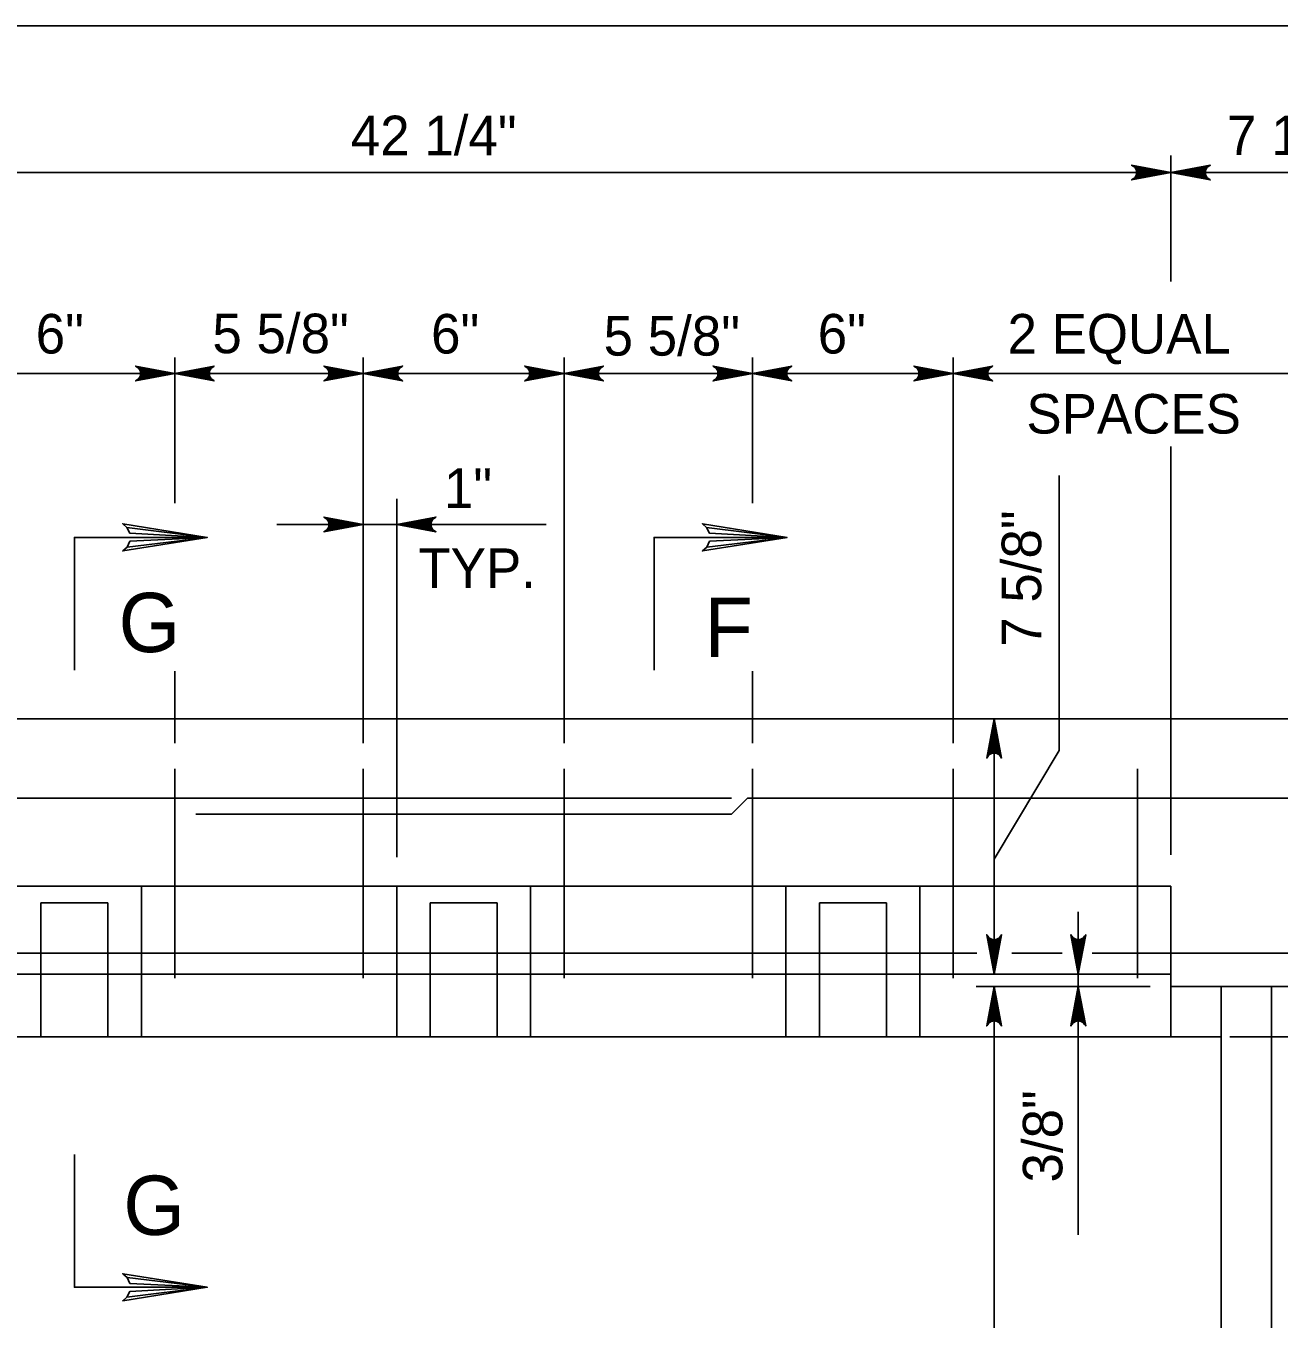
# Model space of a CAD drawing. Extents: x 2087776 to 2104538, y 970919 to 982612.
# Drawn here: x 2096486.8 to 2096798.7, y 974445.9 to 974767.8 of the extents above; entities that cross this region are included whole.
import ezdxf

# ---------------------------------------------------------------- set-up
doc = ezdxf.new("R2010")
doc.units = 0
doc.layers.add('1', color=7, linetype='Continuous')

msp = doc.modelspace()

# ---------------------------------------------------------------- linework, layer by layer
at = {"layer": '1'}
for p, q in [((2096771.77, 974704.15), (2096771.77, 974735.49)), ((2096357.18, 974731.24), (2096834.27, 974731.24)), ((2096523.86, 974649), (2096523.86, 974685.23)), ((2096570.74, 974589.22), (2096570.74, 974685.23)), ((2096620.73, 974589.22), (2096620.73, 974685.23)), ((2096667.61, 974649), (2096667.61, 974685.23)), ((2096717.6, 974589.22), (2096717.6, 974685.23)), ((2096382.21, 974681.24), (2097070.78, 974681.24)), ((2096771.77, 974561.42), (2096771.77, 974663.06)), ((2096743.93, 974655.87), (2096743.93, 974587.44)), ((2096579.07, 974560.88), (2096579.07, 974650.08)), ((2096549.25, 974643.68), (2096616.29, 974643.68)), ((2096523.86, 974589.22), (2096523.86, 974607.14)), ((2096667.61, 974589.22), (2096667.61, 974607.14)), ((2096357.18, 974595.33), (2096834.27, 974595.33)), ((2096727.77, 974595.33), (2096727.77, 974531.78)), ((2096743.93, 974587.44), (2096727.77, 974560.35)), ((2096523.86, 974530.74), (2096523.86, 974582.83)), ((2096570.74, 974530.74), (2096570.74, 974582.83)), ((2096620.73, 974530.74), (2096620.73, 974582.83)), ((2096667.61, 974530.74), (2096667.61, 974582.83)), ((2096717.6, 974530.74), (2096717.6, 974582.83)), ((2096763.43, 974530.74), (2096763.43, 974582.83)), ((2096376.97, 974575.54), (2096662.39, 974575.54)), ((2096662.39, 974571.54), (2096666.39, 974575.54)), ((2096666.39, 974575.54), (2096814.48, 974575.54)), ((2096529.05, 974571.54), (2096662.39, 974571.54)), ((2096419.68, 974553.66), (2096771.77, 974553.66)), ((2096515.53, 974553.66), (2096515.53, 974531.78)), ((2096579.07, 974553.66), (2096579.07, 974531.78)), ((2096612.4, 974553.66), (2096612.4, 974531.78)), ((2096675.94, 974553.66), (2096675.94, 974531.78)), ((2096709.27, 974553.66), (2096709.27, 974531.78)), ((2096771.77, 974553.66), (2096771.77, 974531.78)), ((2096490.53, 974549.49), (2096507.19, 974549.49)), ((2096490.53, 974531.78), (2096490.53, 974549.49)), ((2096507.19, 974531.78), (2096507.19, 974549.49)), ((2096587.4, 974549.49), (2096604.06, 974549.49)), ((2096587.4, 974531.78), (2096587.4, 974549.49)), ((2096604.06, 974531.78), (2096604.06, 974549.49)), ((2096684.27, 974549.49), (2096700.93, 974549.49)), ((2096684.27, 974531.78), (2096684.27, 974549.49)), ((2096700.93, 974531.78), (2096700.93, 974549.49)), ((2096748.71, 974547.27), (2096748.71, 974466.9)), ((2096357.18, 974536.99), (2096723.43, 974536.99)), ((2096732.2, 974536.99), (2096744.67, 974536.99)), ((2096752.13, 974536.99), (2096834.27, 974536.99)), ((2096419.68, 974531.78), (2096771.77, 974531.78)), ((2096490.53, 974516.16), (2096490.53, 974531.78)), ((2096507.19, 974516.16), (2096507.19, 974531.78)), ((2096515.53, 974516.16), (2096515.53, 974531.78)), ((2096579.07, 974516.16), (2096579.07, 974531.78)), ((2096587.4, 974516.16), (2096587.4, 974531.78)), ((2096604.06, 974516.16), (2096604.06, 974531.78)), ((2096612.4, 974516.16), (2096612.4, 974531.78)), ((2096675.94, 974516.16), (2096675.94, 974531.78)), ((2096684.27, 974516.16), (2096684.27, 974531.78)), ((2096700.93, 974516.16), (2096700.93, 974531.78)), ((2096709.27, 974516.16), (2096709.27, 974531.78)), ((2096771.77, 974531.78), (2096771.77, 974516.16)), ((2096723.27, 974528.66), (2096766.63, 974528.66)), ((2096727.77, 974528.66), (2096727.77, 974303.66)), ((2096771.77, 974528.66), (2096834.27, 974528.66)), ((2096784.27, 974528.66), (2096784.27, 974316.16)), ((2096796.77, 974528.66), (2096796.77, 974303.66)), ((2096407.18, 974516.16), (2096784.27, 974516.16)), ((2096786.43, 974516.16), (2096961.04, 974516.16))]:
    msp.add_line(p, q, dxfattribs=at)
for points in [[(2098759.93, 972917.37), (2098759.93, 974767.76), (2096181.19, 974767.76), (2096181.19, 972917.37), (2098759.93, 972917.37), (2098759.93, 973003.85), (2098103.76, 973003.85), (2098103.76, 973216.04), (2098759.93, 973216.04), (2098759.93, 973311.07), (2098103.76, 973311.07), (2098103.76, 972917.37), (2098362.29, 972917.37), (2098362.29, 973003.85), (2098362.29, 972917.37), (2098614.92, 972917.37), (2098614.92, 973003.85), (2098614.92, 972963.44), (2098759.93, 972963.44)], [(2096771.77, 974731.24), (2096761.98, 974729.41), (2096762.36, 974729.67), (2096762.74, 974729.93), (2096762.93, 974730.26), (2096763.13, 974730.59), (2096763.18, 974730.91), (2096763.24, 974731.24), (2096763.18, 974731.57), (2096763.13, 974731.9), (2096762.93, 974732.23), (2096762.74, 974732.56), (2096762.36, 974732.82), (2096761.98, 974733.08), (2096771.77, 974731.24), (2096762.36, 974732.82), (2096762.74, 974732.56), (2096771.77, 974731.24), (2096762.93, 974732.23), (2096763.13, 974731.9), (2096771.77, 974731.24), (2096763.18, 974731.57), (2096763.24, 974731.24), (2096771.77, 974731.24), (2096763.18, 974730.91), (2096763.13, 974730.59), (2096771.77, 974731.24), (2096762.93, 974730.26), (2096762.74, 974729.93), (2096771.77, 974731.24), (2096762.36, 974729.67)], [(2096771.77, 974731.24), (2096781.55, 974733.08), (2096781.18, 974732.82), (2096780.8, 974732.56), (2096780.61, 974732.23), (2096780.41, 974731.9), (2096780.36, 974731.57), (2096780.3, 974731.24), (2096780.36, 974730.91), (2096780.41, 974730.59), (2096780.61, 974730.26), (2096780.8, 974729.93), (2096781.18, 974729.67), (2096781.55, 974729.41), (2096771.77, 974731.24), (2096781.18, 974729.67), (2096780.8, 974729.93), (2096771.77, 974731.24), (2096780.61, 974730.26), (2096780.41, 974730.59), (2096771.77, 974731.24), (2096780.36, 974730.91), (2096780.3, 974731.24), (2096771.77, 974731.24), (2096780.36, 974731.57), (2096780.41, 974731.9), (2096771.77, 974731.24), (2096780.61, 974732.23), (2096780.8, 974732.56), (2096771.77, 974731.24), (2096781.18, 974732.82)], [(2096523.86, 974681.24), (2096514.07, 974679.41), (2096514.45, 974679.67), (2096514.83, 974679.93), (2096515.02, 974680.26), (2096515.22, 974680.59), (2096515.27, 974680.91), (2096515.33, 974681.24), (2096515.27, 974681.57), (2096515.22, 974681.9), (2096515.02, 974682.23), (2096514.83, 974682.56), (2096514.45, 974682.82), (2096514.07, 974683.08), (2096523.86, 974681.24), (2096514.45, 974682.82), (2096514.83, 974682.56), (2096523.86, 974681.24), (2096515.02, 974682.23), (2096515.22, 974681.9), (2096523.86, 974681.24), (2096515.27, 974681.57), (2096515.33, 974681.24), (2096523.86, 974681.24), (2096515.27, 974680.91), (2096515.22, 974680.59), (2096523.86, 974681.24), (2096515.02, 974680.26), (2096514.83, 974679.93), (2096523.86, 974681.24), (2096514.45, 974679.67)], [(2096523.86, 974681.24), (2096533.64, 974683.08), (2096533.27, 974682.82), (2096532.89, 974682.56), (2096532.7, 974682.23), (2096532.5, 974681.9), (2096532.45, 974681.57), (2096532.39, 974681.24), (2096532.45, 974680.91), (2096532.5, 974680.59), (2096532.7, 974680.26), (2096532.89, 974679.93), (2096533.27, 974679.67), (2096533.64, 974679.41), (2096523.86, 974681.24), (2096533.27, 974679.67), (2096532.89, 974679.93), (2096523.86, 974681.24), (2096532.7, 974680.26), (2096532.5, 974680.59), (2096523.86, 974681.24), (2096532.45, 974680.91), (2096532.39, 974681.24), (2096523.86, 974681.24), (2096532.45, 974681.57), (2096532.5, 974681.9), (2096523.86, 974681.24), (2096532.7, 974682.23), (2096532.89, 974682.56), (2096523.86, 974681.24), (2096533.27, 974682.82)], [(2096570.74, 974681.24), (2096560.95, 974679.41), (2096561.33, 974679.67), (2096561.71, 974679.93), (2096561.9, 974680.26), (2096562.1, 974680.59), (2096562.15, 974680.91), (2096562.21, 974681.24), (2096562.15, 974681.57), (2096562.1, 974681.9), (2096561.9, 974682.23), (2096561.71, 974682.56), (2096561.33, 974682.82), (2096560.95, 974683.08), (2096570.74, 974681.24), (2096561.33, 974682.82), (2096561.71, 974682.56), (2096570.74, 974681.24), (2096561.9, 974682.23), (2096562.1, 974681.9), (2096570.74, 974681.24), (2096562.15, 974681.57), (2096562.21, 974681.24), (2096570.74, 974681.24), (2096562.15, 974680.91), (2096562.1, 974680.59), (2096570.74, 974681.24), (2096561.9, 974680.26), (2096561.71, 974679.93), (2096570.74, 974681.24), (2096561.33, 974679.67)], [(2096570.74, 974681.24), (2096580.52, 974683.08), (2096580.15, 974682.82), (2096579.77, 974682.56), (2096579.58, 974682.23), (2096579.38, 974681.9), (2096579.33, 974681.57), (2096579.27, 974681.24), (2096579.33, 974680.91), (2096579.38, 974680.59), (2096579.58, 974680.26), (2096579.77, 974679.93), (2096580.15, 974679.67), (2096580.52, 974679.41), (2096570.74, 974681.24), (2096580.15, 974679.67), (2096579.77, 974679.93), (2096570.74, 974681.24), (2096579.58, 974680.26), (2096579.38, 974680.59), (2096570.74, 974681.24), (2096579.33, 974680.91), (2096579.27, 974681.24), (2096570.74, 974681.24), (2096579.33, 974681.57), (2096579.38, 974681.9), (2096570.74, 974681.24), (2096579.58, 974682.23), (2096579.77, 974682.56), (2096570.74, 974681.24), (2096580.15, 974682.82)], [(2096620.73, 974681.24), (2096610.94, 974679.41), (2096611.32, 974679.67), (2096611.7, 974679.93), (2096611.89, 974680.26), (2096612.09, 974680.59), (2096612.14, 974680.91), (2096612.2, 974681.24), (2096612.14, 974681.57), (2096612.09, 974681.9), (2096611.89, 974682.23), (2096611.7, 974682.56), (2096611.32, 974682.82), (2096610.94, 974683.08), (2096620.73, 974681.24), (2096611.32, 974682.82), (2096611.7, 974682.56), (2096620.73, 974681.24), (2096611.89, 974682.23), (2096612.09, 974681.9), (2096620.73, 974681.24), (2096612.14, 974681.57), (2096612.2, 974681.24), (2096620.73, 974681.24), (2096612.14, 974680.91), (2096612.09, 974680.59), (2096620.73, 974681.24), (2096611.89, 974680.26), (2096611.7, 974679.93), (2096620.73, 974681.24), (2096611.32, 974679.67)], [(2096620.73, 974681.24), (2096630.51, 974683.08), (2096630.14, 974682.82), (2096629.76, 974682.56), (2096629.57, 974682.23), (2096629.37, 974681.9), (2096629.32, 974681.57), (2096629.26, 974681.24), (2096629.32, 974680.91), (2096629.37, 974680.59), (2096629.57, 974680.26), (2096629.76, 974679.93), (2096630.14, 974679.67), (2096630.51, 974679.41), (2096620.73, 974681.24), (2096630.14, 974679.67), (2096629.76, 974679.93), (2096620.73, 974681.24), (2096629.57, 974680.26), (2096629.37, 974680.59), (2096620.73, 974681.24), (2096629.32, 974680.91), (2096629.26, 974681.24), (2096620.73, 974681.24), (2096629.32, 974681.57), (2096629.37, 974681.9), (2096620.73, 974681.24), (2096629.57, 974682.23), (2096629.76, 974682.56), (2096620.73, 974681.24), (2096630.14, 974682.82)], [(2096667.61, 974681.24), (2096657.82, 974679.41), (2096658.2, 974679.67), (2096658.58, 974679.93), (2096658.77, 974680.26), (2096658.97, 974680.59), (2096659.02, 974680.91), (2096659.08, 974681.24), (2096659.02, 974681.57), (2096658.97, 974681.9), (2096658.77, 974682.23), (2096658.58, 974682.56), (2096658.2, 974682.82), (2096657.82, 974683.08), (2096667.61, 974681.24), (2096658.2, 974682.82), (2096658.58, 974682.56), (2096667.61, 974681.24), (2096658.77, 974682.23), (2096658.97, 974681.9), (2096667.61, 974681.24), (2096659.02, 974681.57), (2096659.08, 974681.24), (2096667.61, 974681.24), (2096659.02, 974680.91), (2096658.97, 974680.59), (2096667.61, 974681.24), (2096658.77, 974680.26), (2096658.58, 974679.93), (2096667.61, 974681.24), (2096658.2, 974679.67)], [(2096667.61, 974681.24), (2096677.39, 974683.08), (2096677.02, 974682.82), (2096676.64, 974682.56), (2096676.45, 974682.23), (2096676.25, 974681.9), (2096676.2, 974681.57), (2096676.14, 974681.24), (2096676.2, 974680.91), (2096676.25, 974680.59), (2096676.45, 974680.26), (2096676.64, 974679.93), (2096677.02, 974679.67), (2096677.39, 974679.41), (2096667.61, 974681.24), (2096677.02, 974679.67), (2096676.64, 974679.93), (2096667.61, 974681.24), (2096676.45, 974680.26), (2096676.25, 974680.59), (2096667.61, 974681.24), (2096676.2, 974680.91), (2096676.14, 974681.24), (2096667.61, 974681.24), (2096676.2, 974681.57), (2096676.25, 974681.9), (2096667.61, 974681.24), (2096676.45, 974682.23), (2096676.64, 974682.56), (2096667.61, 974681.24), (2096677.02, 974682.82)], [(2096717.6, 974681.24), (2096707.81, 974679.41), (2096708.19, 974679.67), (2096708.57, 974679.93), (2096708.76, 974680.26), (2096708.96, 974680.59), (2096709.01, 974680.91), (2096709.07, 974681.24), (2096709.01, 974681.57), (2096708.96, 974681.9), (2096708.76, 974682.23), (2096708.57, 974682.56), (2096708.19, 974682.82), (2096707.81, 974683.08), (2096717.6, 974681.24), (2096708.19, 974682.82), (2096708.57, 974682.56), (2096717.6, 974681.24), (2096708.76, 974682.23), (2096708.96, 974681.9), (2096717.6, 974681.24), (2096709.01, 974681.57), (2096709.07, 974681.24), (2096717.6, 974681.24), (2096709.01, 974680.91), (2096708.96, 974680.59), (2096717.6, 974681.24), (2096708.76, 974680.26), (2096708.57, 974679.93), (2096717.6, 974681.24), (2096708.19, 974679.67)], [(2096717.6, 974681.24), (2096727.38, 974683.08), (2096727.01, 974682.82), (2096726.63, 974682.56), (2096726.44, 974682.23), (2096726.24, 974681.9), (2096726.19, 974681.57), (2096726.13, 974681.24), (2096726.19, 974680.91), (2096726.24, 974680.59), (2096726.44, 974680.26), (2096726.63, 974679.93), (2096727.01, 974679.67), (2096727.38, 974679.41), (2096717.6, 974681.24), (2096727.01, 974679.67), (2096726.63, 974679.93), (2096717.6, 974681.24), (2096726.44, 974680.26), (2096726.24, 974680.59), (2096717.6, 974681.24), (2096726.19, 974680.91), (2096726.13, 974681.24), (2096717.6, 974681.24), (2096726.19, 974681.57), (2096726.24, 974681.9), (2096717.6, 974681.24), (2096726.44, 974682.23), (2096726.63, 974682.56), (2096717.6, 974681.24), (2096727.01, 974682.82)], [(2096511.91, 974642.95), (2096512.66, 974641.5), (2096531.93, 974640.44), (2096511.91, 974642.95), (2096510.89, 974643.83), (2096531.93, 974640.44), (2096512.67, 974639.48), (2096511.97, 974638.05), (2096531.93, 974640.44), (2096510.89, 974637.1), (2096511.97, 974638.05)], [(2096570.74, 974643.68), (2096560.95, 974641.84), (2096561.33, 974642.1), (2096561.71, 974642.37), (2096561.9, 974642.69), (2096562.1, 974643.02), (2096562.15, 974643.35), (2096562.21, 974643.68), (2096562.15, 974644.01), (2096562.1, 974644.33), (2096561.9, 974644.66), (2096561.71, 974644.99), (2096561.33, 974645.25), (2096560.95, 974645.51), (2096570.74, 974643.68), (2096561.33, 974645.25), (2096561.71, 974644.99), (2096570.74, 974643.68), (2096561.9, 974644.66), (2096562.1, 974644.33), (2096570.74, 974643.68), (2096562.15, 974644.01), (2096562.21, 974643.68), (2096570.74, 974643.68), (2096562.15, 974643.35), (2096562.1, 974643.02), (2096570.74, 974643.68), (2096561.9, 974642.69), (2096561.71, 974642.37), (2096570.74, 974643.68), (2096561.33, 974642.1)], [(2096579.07, 974643.68), (2096588.85, 974645.51), (2096588.48, 974645.25), (2096588.1, 974644.99), (2096587.91, 974644.66), (2096587.71, 974644.33), (2096587.66, 974644.01), (2096587.6, 974643.68), (2096587.66, 974643.35), (2096587.71, 974643.02), (2096587.91, 974642.69), (2096588.1, 974642.37), (2096588.48, 974642.1), (2096588.85, 974641.84), (2096579.07, 974643.68), (2096588.48, 974642.1), (2096588.1, 974642.37), (2096579.07, 974643.68), (2096587.91, 974642.69), (2096587.71, 974643.02), (2096579.07, 974643.68), (2096587.66, 974643.35), (2096587.6, 974643.68), (2096579.07, 974643.68), (2096587.66, 974644.01), (2096587.71, 974644.33), (2096579.07, 974643.68), (2096587.91, 974644.66), (2096588.1, 974644.99), (2096579.07, 974643.68), (2096588.48, 974645.25)], [(2096656.19, 974642.95), (2096656.94, 974641.5), (2096676.21, 974640.44), (2096656.19, 974642.95), (2096655.17, 974643.83), (2096676.21, 974640.44), (2096656.95, 974639.48), (2096656.25, 974638.05), (2096676.21, 974640.44), (2096655.17, 974637.1), (2096656.25, 974638.05)], [(2096498.86, 974607.37), (2096498.86, 974640.44), (2096531.93, 974640.44)], [(2096643.14, 974607.37), (2096643.14, 974640.44), (2096676.21, 974640.44)], [(2096727.77, 974595.33), (2096729.6, 974585.54), (2096729.34, 974585.92), (2096729.08, 974586.3), (2096728.75, 974586.49), (2096728.42, 974586.68), (2096728.09, 974586.74), (2096727.77, 974586.8), (2096727.44, 974586.74), (2096727.11, 974586.68), (2096726.78, 974586.49), (2096726.45, 974586.3), (2096726.19, 974585.92), (2096725.93, 974585.54), (2096727.77, 974595.33), (2096726.19, 974585.92), (2096726.45, 974586.3), (2096727.77, 974595.33), (2096726.78, 974586.49), (2096727.11, 974586.68), (2096727.77, 974595.33), (2096727.44, 974586.74), (2096727.77, 974586.8), (2096727.77, 974595.33), (2096728.09, 974586.74), (2096728.42, 974586.68), (2096727.77, 974595.33), (2096728.75, 974586.49), (2096729.08, 974586.3), (2096727.77, 974595.33), (2096729.34, 974585.92)], [(2096727.77, 974531.78), (2096725.93, 974541.56), (2096726.19, 974541.19), (2096726.45, 974540.81), (2096726.78, 974540.61), (2096727.11, 974540.42), (2096727.44, 974540.36), (2096727.77, 974540.31), (2096728.09, 974540.36), (2096728.42, 974540.42), (2096728.75, 974540.61), (2096729.08, 974540.81), (2096729.34, 974541.19), (2096729.6, 974541.56), (2096727.77, 974531.78), (2096729.34, 974541.19), (2096729.08, 974540.81), (2096727.77, 974531.78), (2096728.75, 974540.61), (2096728.42, 974540.42), (2096727.77, 974531.78), (2096728.09, 974540.36), (2096727.77, 974540.31), (2096727.77, 974531.78), (2096727.44, 974540.36), (2096727.11, 974540.42), (2096727.77, 974531.78), (2096726.78, 974540.61), (2096726.45, 974540.81), (2096727.77, 974531.78), (2096726.19, 974541.19)], [(2096748.71, 974531.78), (2096746.87, 974541.56), (2096747.13, 974541.19), (2096747.39, 974540.81), (2096747.72, 974540.61), (2096748.05, 974540.42), (2096748.38, 974540.36), (2096748.71, 974540.31), (2096749.03, 974540.36), (2096749.36, 974540.42), (2096749.69, 974540.61), (2096750.02, 974540.81), (2096750.28, 974541.19), (2096750.54, 974541.56), (2096748.71, 974531.78), (2096750.28, 974541.19), (2096750.02, 974540.81), (2096748.71, 974531.78), (2096749.69, 974540.61), (2096749.36, 974540.42), (2096748.71, 974531.78), (2096749.03, 974540.36), (2096748.71, 974540.31), (2096748.71, 974531.78), (2096748.38, 974540.36), (2096748.05, 974540.42), (2096748.71, 974531.78), (2096747.72, 974540.61), (2096747.39, 974540.81), (2096748.71, 974531.78), (2096747.13, 974541.19)], [(2096727.77, 974528.66), (2096729.6, 974518.87), (2096729.34, 974519.25), (2096729.08, 974519.63), (2096728.75, 974519.82), (2096728.42, 974520.01), (2096728.09, 974520.07), (2096727.77, 974520.13), (2096727.44, 974520.07), (2096727.11, 974520.01), (2096726.78, 974519.82), (2096726.45, 974519.63), (2096726.19, 974519.25), (2096725.93, 974518.87), (2096727.77, 974528.66), (2096726.19, 974519.25), (2096726.45, 974519.63), (2096727.77, 974528.66), (2096726.78, 974519.82), (2096727.11, 974520.01), (2096727.77, 974528.66), (2096727.44, 974520.07), (2096727.77, 974520.13), (2096727.77, 974528.66), (2096728.09, 974520.07), (2096728.42, 974520.01), (2096727.77, 974528.66), (2096728.75, 974519.82), (2096729.08, 974519.63), (2096727.77, 974528.66), (2096729.34, 974519.25)], [(2096748.71, 974528.66), (2096750.54, 974518.87), (2096750.28, 974519.25), (2096750.02, 974519.63), (2096749.69, 974519.82), (2096749.36, 974520.01), (2096749.03, 974520.07), (2096748.71, 974520.13), (2096748.38, 974520.07), (2096748.05, 974520.01), (2096747.72, 974519.82), (2096747.39, 974519.63), (2096747.13, 974519.25), (2096746.87, 974518.87), (2096748.71, 974528.66), (2096747.13, 974519.25), (2096747.39, 974519.63), (2096748.71, 974528.66), (2096747.72, 974519.82), (2096748.05, 974520.01), (2096748.71, 974528.66), (2096748.38, 974520.07), (2096748.71, 974520.13), (2096748.71, 974528.66), (2096749.03, 974520.07), (2096749.36, 974520.01), (2096748.71, 974528.66), (2096749.69, 974519.82), (2096750.02, 974519.63), (2096748.71, 974528.66), (2096750.28, 974519.25)], [(2096498.86, 974486.9), (2096498.86, 974453.83), (2096531.93, 974453.83)], [(2096511.91, 974451.32), (2096512.66, 974452.77), (2096531.93, 974453.83), (2096511.91, 974451.32), (2096510.89, 974450.44), (2096531.93, 974453.83), (2096512.67, 974454.79), (2096511.97, 974456.22), (2096531.93, 974453.83), (2096510.89, 974457.18), (2096511.97, 974456.22)]]:
    msp.add_lwpolyline(points, dxfattribs=at)

# ---------------------------------------------------------------- texts
for s, height, p in [('42 1/4"', 9.843, (2096567.65, 974735.57)), ('6"', 9.843, (2096489.23, 974686.21)), ('5 5/8"', 9.843, (2096533.2, 974686.29)), ('6"', 9.843, (2096587.63, 974686.21)), ('5 5/8"', 9.843, (2096630.57, 974685.69)), ('6"', 9.843, (2096683.86, 974686.21)), ('2 EQUAL', 9.843, (2096731.09, 974686.21)), ('SPACES', 9.843, (2096735.78, 974666.29)), ('1"', 9.843, (2096590.82, 974647.78)), ('TYP.', 9.843, (2096584.46, 974627.86)), ('G', 14.76, (2096509.85, 974611.89)), ('F', 14.76, (2096655.67, 974610.7)), ('G', 14.76, (2096511.04, 974466.84))]:
    msp.add_text(s, height=height, dxfattribs=at).set_placement(p)
for s, rotation, p in [('7 1/2"', 360, (2096785.73, 974735.59)), ('7 5/8"', 90, (2096739.47, 974613.23)), ('3/8"', 90, (2096744.74, 974479.89))]:
    msp.add_text(s, height=9.843, rotation=rotation, dxfattribs=at).set_placement(p)

doc.saveas('drawing.dxf')
